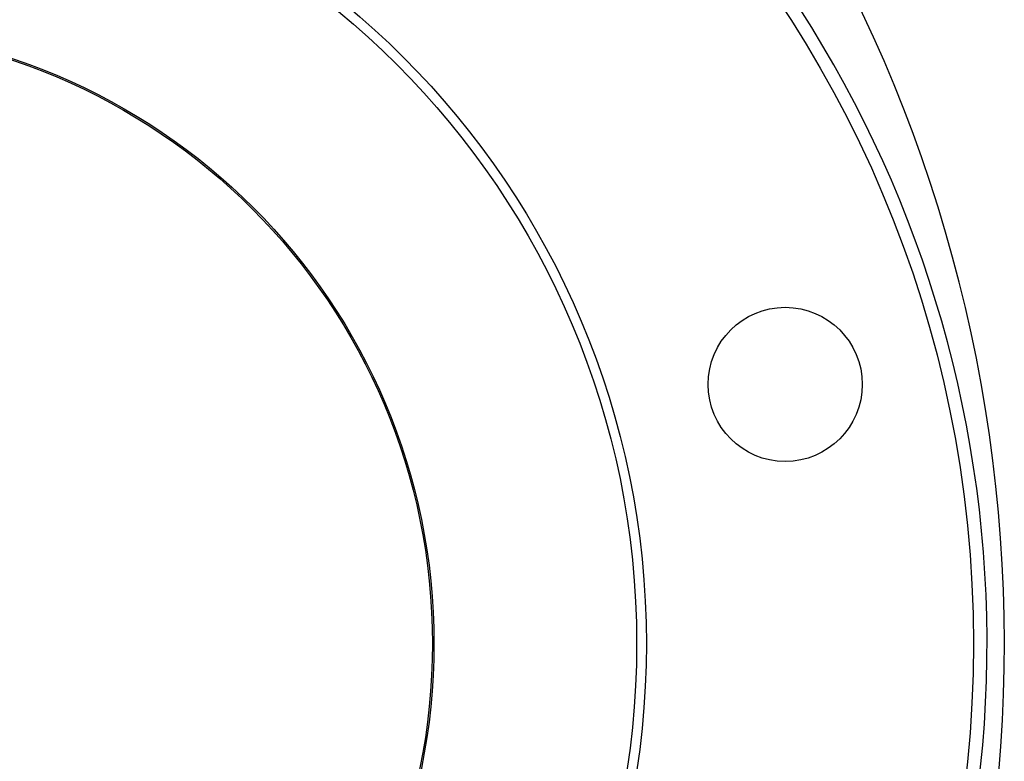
# Model space of a CAD drawing. Header units: inches. Extents: x 36 to 1719, y -84 to 1122.
# Tile 343 of 558: x 904 to 910, y 429 to 434. Entities that reach past the tile are written whole.
import ezdxf

# ---------------------------------------------------------------- set-up
doc = ezdxf.new("R2010")
doc.units = ezdxf.units.IN
doc.header["$LTSCALE"] = 48
doc.header["$MEASUREMENT"] = 0
doc.layers.add('Visible (ANSI)', color=7, linetype='Continuous', lineweight=30)

msp = doc.modelspace()

# ---------------------------------------------------------------- linework, layer by layer
at = {"layer": 'Visible (ANSI)'}
for centre, radius in [((902.41768, 429.86139), 7.5), ((902.41768, 429.86139), 5.378), ((902.41768, 429.86139), 5.315), ((902.41768, 429.86139), 4), ((902.41768, 429.86139), 3.99), ((908.6962, 431.54372), 0.5)]:
    msp.add_circle(centre, radius, dxfattribs=at)
for centre, radius, start, end in [((900.56986, 429.86139), 9.54783, 338.457142, 43.918627), ((902.41768, 429.86139), 7.588, 134.247392, 45.752608)]:
    msp.add_arc(centre, radius, start, end, dxfattribs=at)

doc.saveas('drawing.dxf')
